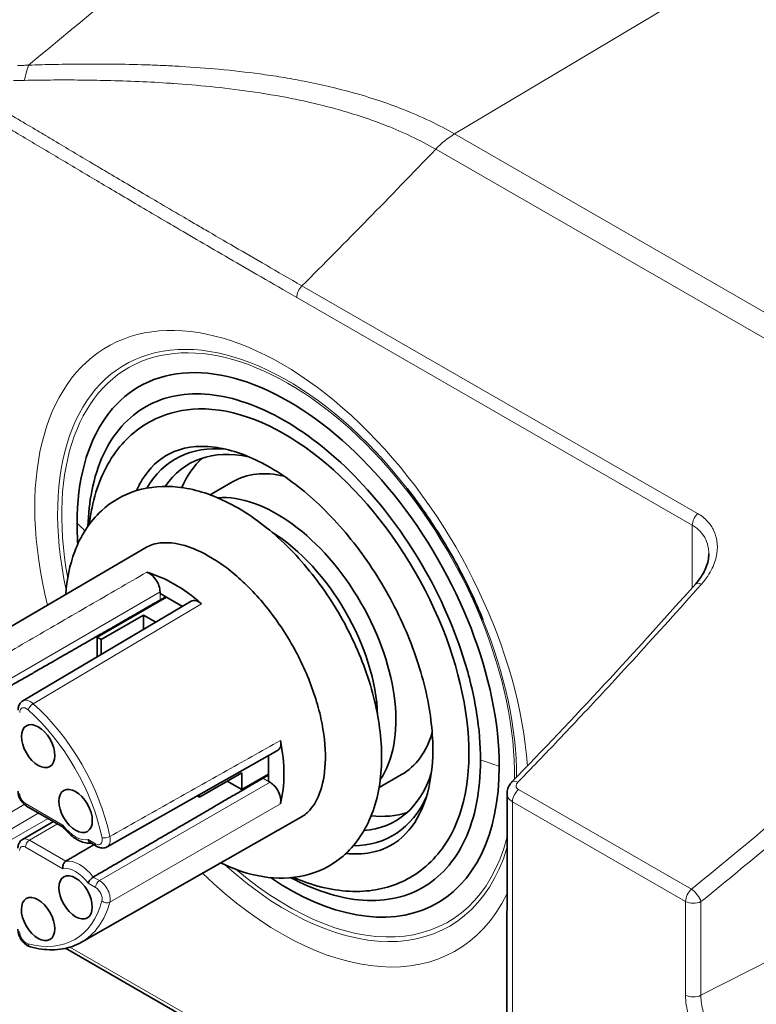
# Model space of a CAD drawing. Header units: millimetres. Extents: x 5 to 589, y 5 to 415.
# Tile 398 of 408: x 502 to 512, y 363 to 376. Entities that reach past the tile are written whole.
import ezdxf

# ---------------------------------------------------------------- set-up
doc = ezdxf.new("R2010")
doc.units = ezdxf.units.MM
doc.layers.add('Sichtbar (ISO)', color=7, linetype='Continuous', lineweight=35)
doc.layers.add('Sichtbar schmal (ISO)', color=7, linetype='Continuous', lineweight=18)

msp = doc.modelspace()

# ---------------------------------------------------------------- linework, layer by layer
at = {"layer": 'Sichtbar (ISO)'}
for p, q in [((504.63269856, 370.15764653), (504.92846646, 370.33106151)), ((500.8588401, 367.74744596), (503.78395462, 369.4625026)), ((503.96315083, 368.84131878), (503.96316294, 368.86371854)), ((503.96315083, 368.84131878), (504.26070044, 368.67018111)), ((504.3791982, 368.74029816), (502.13075179, 367.40985595)), ((503.12560416, 368.25845368), (504.04901675, 368.79193241)), ((503.7435904, 368.55425194), (503.17871279, 368.22790789)), ((503.74348767, 368.36413793), (503.7435904, 368.55425194)), ((503.7435904, 368.55425194), (503.90646437, 368.46057388)), ((503.12546366, 367.9984431), (503.12560416, 368.25845368)), ((503.12560416, 368.25845368), (503.17871279, 368.22790789)), ((503.17860578, 368.02988815), (503.17871279, 368.22790789)), ((503.25549601, 365.46367593), (505.53120211, 366.74695327)), ((505.41140611, 366.67939996), (505.41122048, 366.33586671)), ((505.05287453, 366.45250764), (504.48799691, 366.1261636)), ((505.05287453, 366.45250764), (505.0527531, 366.22779403)), ((505.0527531, 366.22779403), (505.411274, 366.4349206)), ((506.88589312, 366.25753191), (507.18386353, 366.42713451)), ((504.85789927, 366.33986553), (505.0527531, 366.22779403)), ((505.43063159, 366.32470228), (505.41122048, 366.33586671)), ((504.45944423, 366.14258586), (504.48799691, 366.1261636)), ((504.48801449, 366.15869671), (504.48799691, 366.1261636)), ((508.59222344, 366.17375069), (508.58835617, 359.01694805)), ((502.67024473, 365.72792873), (502.18252713, 366.00844279)), ((502.91282978, 364.19214039), (505.8597269, 365.86949295)), ((502.12676738, 365.56102955), (502.53958955, 365.80307593)), ((503.11802155, 365.47038687), (503.0310146, 365.5204295)), ((503.2824467, 365.08747325), (503.28244454, 365.08747627)), ((502.70013313, 364.11087978), (508.58927843, 360.72369813))]:
    msp.add_line(p, q, dxfattribs=at)
for centre, major_axis, ratio, start_param, end_param in [((505.67200068, 368.15716901), (-1.98960008, 3.44385188), 0.5788091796, 3.9273045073, 7.0688971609), ((505.61905333, 368.12656758), (1.74107447, -3.01367228), 0.5788091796, 0.3030887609, 2.8385038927), ((505.61904341, 368.12657426), (-1.45070608, 2.51106588), 0.5788091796, 5.8922749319, 6.6020002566), ((505.72495796, 368.18776377), (-1.37566956, 2.38118316), 0.5788091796, 5.8019275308, 6.5529777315), ((506.06035404, 368.38153054), (-1.37566956, 2.38118316), 0.5788091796, 0.1219768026, 0.4057592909), ((506.06036397, 368.38152387), (-1.12770632, 1.95197698), 0.5788091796, 5.7789462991, 6.2869018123), ((505.61905333, 368.12656758), (-1.51050812, 2.61457883), 0.5788091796, 0.3030887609, 0.3891318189), ((505.51622672, 368.06716206), (1.12568783, -1.94848311), 0.5788091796, 0.2691620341, 2.8724306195), ((505.67200068, 368.15716901), (1.98960008, -3.44385188), 0.5788091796, 3.9273138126, 4.010469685), ((505.39528651, 367.99729185), (-1.04000619, 1.80017447), 0.5788091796, 3.9663321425, 5.4584458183), ((505.72495796, 368.18776377), (-1.37566956, 2.38118316), 0.5788091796, 0.7159441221, 0.7159791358), ((503.82041035, 368.94584118), (-0.10084432, 0.17455385), 0.578807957, 3.9271989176, 5.7503372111), ((504.14973137, 367.27770323), (-1.03538576, 1.79217684), 0.5788091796, 5.2458873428, 5.7503143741), ((504.48065031, 368.56609971), (-0.10084452, 0.17455373), 0.5788087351, 5.2458635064, 6.2892173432), ((502.23280919, 367.23599751), (-0.10175559, 0.17403374), 0.5783453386, 0.0029934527, 0.0038070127), ((505.43096946, 366.92185623), (0.10084388, -0.1745541), 0.5788087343, 6.2771537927, 7.321134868), ((504.14973137, 367.27770323), (-1.03538576, 1.79217684), 0.5788091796, 3.6750910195, 4.1795180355), ((506.06036397, 368.38152387), (1.12770632, -1.95197698), 0.5788091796, 6.2794688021, 6.7874243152), ((505.67200068, 368.15716901), (1.98960008, -3.44385188), 0.5788091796, 5.4143191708, 7.0688971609), ((505.72495796, 368.18776377), (1.37566956, -2.38118316), 0.5788091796, 6.0134062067, 6.7644803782), ((505.43055776, 366.15996194), (-0.10084408, 0.17455398), 0.5788079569, 3.6750686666, 5.4982064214), ((505.61904341, 368.12657426), (1.45070608, -2.51106588), 0.5788091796, 5.9643849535, 6.6741604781), ((505.72495796, 368.18776377), (-1.37566956, 2.38118316), 0.5788091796, 2.4256254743, 2.4256602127), ((506.06035404, 368.38153054), (1.37566956, -2.38118316), 0.5788091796, 5.8774356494, 6.1612085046), ((503.15586618, 365.63892902), (0.09993594, -0.17507942), 0.5783430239, 6.2793533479, 6.2801666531), ((505.61905333, 368.12656758), (1.51050812, -2.61457883), 0.5788091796, 5.8940534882, 5.9800965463), ((503.5472836, 365.20119416), (0.14497056, -0.25093341), 0.5788091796, 6.0748169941, 6.0750138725)]:
    msp.add_ellipse(centre, major_axis=major_axis, ratio=ratio, start_param=start_param, end_param=end_param, dxfattribs=at)
for centre, major_axis in [((502.33682656, 366.80709819), (0.1575767, -0.27275371)), ((502.83616092, 365.9431492), (0.1575767, -0.27275371)), ((502.8355378, 364.79000066), (-0.1575767, 0.27275371)), ((502.33558032, 364.50080112), (-0.1575767, 0.27275371))]:
    msp.add_ellipse(centre, major_axis=major_axis, ratio=0.5788091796, dxfattribs=at)
for points in [[(497.52042865, 375.70770821), (500.37312733, 378.47957064), (503.63201974, 380.98216982), (507.15948835, 383.12704891)], [(508.65838609, 366.32948525), (509.48414872, 367.17815048), (510.30120614, 368.06332286), (511.10976536, 368.97110623)]]:
    msp.add_open_spline(points, degree=3, dxfattribs=at)
for points, knots in [([(508.23909022, 366.61963666), (508.23919992, 366.82264907), (508.22159024, 367.03533756), (508.15146494, 367.47362719), (508.09912655, 367.6981163), (507.89684585, 368.36364771), (507.70333427, 368.80368932), (507.217992, 369.6361159), (506.93080145, 370.02054241), (506.29971172, 370.68254546), (505.9618461, 370.95379288), (505.27950823, 371.3462441), (504.9415595, 371.46369587), (504.3101467, 371.52782967), (504.02271928, 371.47389855), (503.53677926, 371.20011154), (503.3429125, 370.98287319), (503.14003847, 370.55036926), (503.08749006, 370.38620651), (503.02314721, 370.06029727), (503.0059267, 369.90383288), (503.00070156, 369.73975263)], [0.0000031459, 0.0000031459, 0.0000031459, 0.0000031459, 0.149068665, 0.149068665, 0.29813733, 0.29813733, 0.5872166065, 0.5872166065, 0.876295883, 0.876295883, 1.1653751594, 1.1653751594, 1.4544544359, 1.4544544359, 1.7435337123, 1.7435337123, 2.0326129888, 2.0326129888, 2.1816816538, 2.1816816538, 2.3044964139, 2.3044964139, 2.3044964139, 2.3044964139]), ([(503.01974713, 369.76614851), (503.0286665, 369.84119602), (503.04052374, 369.91462794), (503.11387393, 370.26832882), (503.21924418, 370.52246757), (503.51250593, 370.92156371), (503.69311202, 371.07304274), (504.07862162, 371.2537576), (504.27460023, 371.29785437), (504.47797134, 371.3036568)], [6.41028592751, 6.41028592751, 6.41028592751, 6.41028592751, 6.49328765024, 6.49328765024, 6.82036682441, 6.82036682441, 7.11848194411, 7.11848194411, 7.37198592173, 7.37198592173, 7.37198592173, 7.37198592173]), ([(503.72570882, 370.3610209), (503.82340674, 370.51981383), (503.94535674, 370.63292162), (504.25565249, 370.79061068), (504.45599348, 370.8236168), (504.88378143, 370.7684595), (505.09904216, 370.69892239), (505.53550532, 370.4732058), (505.75577619, 370.3208958), (506.18438283, 369.94495848), (506.39259121, 369.72109037), (506.77418579, 369.22317513), (506.94727901, 368.94888699), (507.23885577, 368.37921518), (507.35721123, 368.08388844), (507.52691574, 367.50517972), (507.57849578, 367.22184317), (507.61249862, 366.69889317), (507.59536084, 366.45917836), (507.50105315, 366.0452518), (507.42371586, 365.87234864), (507.21658867, 365.59039446), (507.08353235, 365.48925318), (506.82975445, 365.3939885), (506.72453822, 365.37350848), (506.60902456, 365.37021273)], [0.4826230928, 0.4826230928, 0.4826230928, 0.4826230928, 0.8168150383, 0.8168150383, 1.2018447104, 1.2018447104, 1.5205846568, 1.5205846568, 1.8266120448, 1.8266120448, 2.1343210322, 2.1343210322, 2.4441439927, 2.4441439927, 2.7543791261, 2.7543791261, 3.0631588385, 3.0631588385, 3.3694679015, 3.3694679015, 3.6786891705, 3.6786891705, 4.0232524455, 4.0232524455, 4.2303932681, 4.2303932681, 4.2303932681, 4.2303932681]), ([(502.70522359, 368.83001973), (502.71905074, 369.03180474), (502.75744445, 369.22439402), (502.90240554, 369.61053116), (503.02137615, 369.7988467), (503.31431588, 370.06951722), (503.47615605, 370.16213343), (503.82555928, 370.26797712), (504.0117769, 370.28170847), (504.41263689, 370.23892256), (504.62777223, 370.17190415), (505.06876883, 369.95845328), (505.29386828, 369.8039909), (505.71881301, 369.42872128), (505.91835794, 369.20731014), (506.27208817, 368.72292054), (506.42657152, 368.46042195), (506.67786096, 367.91751914), (506.77467994, 367.63725031), (506.90010801, 367.08129323), (506.92826529, 366.8057216), (506.90475356, 366.28483958), (506.85340787, 366.03872796), (506.66654792, 365.62323369), (506.53838847, 365.44850596), (506.23387565, 365.20382869), (506.06839642, 365.12380183), (505.71220344, 365.03946944), (505.52197369, 365.03676947), (505.14444892, 365.09788966), (504.9565072, 365.16120464), (504.77296282, 365.25091469)], [0.0753334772, 0.0753334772, 0.0753334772, 0.0753334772, 0.3418075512, 0.3418075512, 0.6557824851, 0.6557824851, 0.9202595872, 0.9202595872, 1.1852142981, 1.1852142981, 1.4920028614, 1.4920028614, 1.8314588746, 1.8314588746, 2.1732485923, 2.1732485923, 2.5118237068, 2.5118237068, 2.8502468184, 2.8502468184, 3.1917128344, 3.1917128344, 3.5322505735, 3.5322505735, 3.8382886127, 3.8382886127, 4.0991983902, 4.0991983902, 4.3685253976, 4.3685253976, 4.6376828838, 4.6376828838, 4.6376828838, 4.6376828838]), ([(508.27134779, 368.49217936), (508.22127779, 368.61548684), (508.16725512, 368.73849963), (508.05182166, 368.98265688), (507.99041112, 369.10380103), (507.86081145, 369.34297553), (507.79262252, 369.46100556), (507.65016082, 369.69274934), (507.57588822, 369.80646276), (507.42203374, 370.02842321), (507.34245199, 370.13666988), (507.26064054, 370.24163952)], [3.69091374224, 3.69091374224, 3.69091374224, 3.69091374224, 3.78521909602, 3.78521909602, 3.8795244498, 3.8795244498, 3.97382980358, 3.97382980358, 4.06813515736, 4.06813515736, 4.16244051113, 4.16244051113, 4.16244051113, 4.16244051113]), ([(503.75387905, 369.44486865), (503.80279242, 369.47617658), (503.85677578, 369.49794957), (504.03373982, 369.53163382), (504.18181222, 369.52145228), (504.48546577, 369.41458681), (504.62733808, 369.34151978), (504.91579548, 369.1419065), (505.06227469, 369.01561827), (505.3442964, 368.71857883), (505.47957123, 368.54713707), (505.72205567, 368.17667835), (505.82894386, 367.97745817), (506.0014972, 367.57456942), (506.06720207, 367.37096022), (506.15167577, 366.98454409), (506.17099057, 366.80156991), (506.16696623, 366.47797063), (506.14427623, 366.33700614), (506.0694438, 366.10496804), (506.01727317, 366.01654064), (505.91966878, 365.90943994), (505.87702856, 365.87693152), (505.82942736, 365.85224668)], [0.7593742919, 0.7593742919, 0.7593742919, 0.7593742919, 0.9850347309, 0.9850347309, 1.3797506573, 1.3797506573, 1.6716708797, 1.6716708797, 1.9633720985, 1.9633720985, 2.2604925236, 2.2604925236, 2.5605927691, 2.5605927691, 2.8600183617, 2.8600183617, 3.1552216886, 3.1552216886, 3.4452964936, 3.4452964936, 3.745288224, 3.745288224, 3.9536420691, 3.9536420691, 3.9536420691, 3.9536420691]), ([(511.1097632, 368.97110381), (511.16386622, 369.03186285), (511.20720384, 369.09765469), (511.26524452, 369.22576089), (511.28126343, 369.28963581), (511.28462325, 369.35563682), (511.28480265, 369.36259448), (511.28480611, 369.36949034)], [0, 0, 0, 0, 0.05475921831, 0.05475921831, 0.10832061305, 0.10832061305, 0.11468747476, 0.11468747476, 0.11468747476, 0.11468747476]), ([(502.13067124, 367.40980583), (502.12158276, 367.40441147), (502.1132581, 367.39778084), (502.09886335, 367.3829578), (502.09278855, 367.37478843), (502.08287528, 367.35784118), (502.07902087, 367.34906641), (502.07314315, 367.3314195), (502.07111237, 367.32254084), (502.06849143, 367.30485945), (502.06790056, 367.29605164), (502.06789592, 367.28730247)], [5.50428902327, 5.50428902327, 5.50428902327, 5.50428902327, 5.66007025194, 5.66007025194, 5.81585148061, 5.81585148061, 5.97163270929, 5.97163270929, 6.12741393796, 6.12741393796, 6.28319516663, 6.28319516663, 6.28319516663, 6.28319516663]), ([(505.70868592, 365.05246771), (506.0187376, 364.88661537), (506.32470991, 364.78659009), (506.92794011, 364.72531885), (507.21536753, 364.77924996), (507.70130755, 365.05303698), (507.89517431, 365.27027533), (508.09804834, 365.70277926), (508.15059675, 365.86694201), (508.221152, 366.22431827), (508.23898052, 366.41662425), (508.23909022, 366.61963666)], [1.1911807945, 1.1911807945, 1.1911807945, 1.1911807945, 1.4544544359, 1.4544544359, 1.7435337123, 1.7435337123, 2.0326129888, 2.0326129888, 2.1816816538, 2.1816816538, 2.330747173, 2.330747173, 2.330747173, 2.330747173]), ([(508.59222346, 366.17375069), (508.59223625, 366.19644897), (508.59613464, 366.21935861), (508.6107536, 366.26261478), (508.62170609, 366.2834167), (508.64227835, 366.31172708), (508.650023, 366.32089454), (508.65838335, 366.32948712)], [0.000001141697, 0.000001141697, 0.000001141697, 0.000001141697, 0.014047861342, 0.014047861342, 0.02828451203, 0.02828451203, 0.035632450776, 0.035632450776, 0.035632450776, 0.035632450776]), ([(502.06731194, 366.20777459), (502.06730318, 366.19156405), (502.06945521, 366.1756898), (502.07694821, 366.14470898), (502.08231272, 366.12960024), (502.09573325, 366.1005406), (502.10379287, 366.08659575), (502.12227319, 366.06046083), (502.13268684, 366.04827064), (502.15579211, 366.02631381), (502.16847388, 366.01652561), (502.18252714, 366.00844279)], [6.283185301, 6.283185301, 6.283185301, 6.283185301, 6.5973445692, 6.5973445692, 6.9115038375, 6.9115038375, 7.2256631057, 7.2256631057, 7.5398223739, 7.5398223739, 7.8539816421, 7.8539816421, 7.8539816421, 7.8539816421]), ([(502.66799151, 365.75489496), (502.66621099, 365.74925946), (502.66541538, 365.74421158), (502.66558277, 365.73995652), (502.66574628, 365.73579975), (502.66683016, 365.73240045), (502.6687446, 365.72988936)], [0.00000076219, 0.00000076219, 0.00000076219, 0.00000076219, 0.2, 0.2, 0.2, 0.39537927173, 0.39537927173, 0.39537927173, 0.39537927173]), ([(502.66874458, 365.72988935), (502.68955878, 365.70259554), (502.71195813, 365.67700995), (502.75916744, 365.63034298), (502.783974, 365.60925967), (502.83530581, 365.57258646), (502.86183115, 365.55698839), (502.91605513, 365.53231231), (502.94377367, 365.52322183), (502.99514855, 365.51380887), (503.01873975, 365.51230307), (503.04203751, 365.5140896)], [1.0032731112, 1.0032731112, 1.0032731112, 1.0032731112, 1.227000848, 1.227000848, 1.4507285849, 1.4507285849, 1.6744563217, 1.6744563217, 1.8981840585, 1.8981840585, 2.085000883, 2.085000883, 2.085000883, 2.085000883]), ([(502.12676738, 365.56102955), (502.11804984, 365.55591827), (502.11005712, 365.5496129), (502.09626029, 365.53552101), (502.09045181, 365.52775818), (502.0810066, 365.51171063), (502.07735358, 365.50342929), (502.07180463, 365.48685377), (502.069901, 365.47855295), (502.06745135, 365.46210019), (502.0669046, 365.45394303), (502.06690023, 365.44587288)], [5.50118998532, 5.50118998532, 5.50118998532, 5.50118998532, 5.65758905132, 5.65758905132, 5.81398811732, 5.81398811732, 5.97038718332, 5.97038718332, 6.12678624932, 6.12678624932, 6.28318531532, 6.28318531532, 6.28318531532, 6.28318531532]), ([(503.00402284, 365.56162452), (503.00579604, 365.55394555), (503.00845445, 365.54691117), (503.0118385, 365.54080568), (503.01522255, 365.53470019), (503.01933335, 365.52952446), (503.02396042, 365.525486), (503.0262, 365.5235313), (503.02856031, 365.52184262), (503.0310148, 365.52043099)], [0.00000026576, 0.00000026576, 0.00000026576, 0.00000026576, 0.2, 0.2, 0.2, 0.4, 0.4, 0.4, 0.49680361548, 0.49680361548, 0.49680361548, 0.49680361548]), ([(503.11802132, 365.47038775), (503.12559978, 365.46602884), (503.13352148, 365.46214814), (503.15013979, 365.45559977), (503.15884115, 365.45293019), (503.17705398, 365.44921819), (503.18657479, 365.44817898), (503.20619406, 365.44830858), (503.21629775, 365.44949272), (503.23631291, 365.45455892), (503.24620682, 365.4584565), (503.25541238, 365.4636312)], [3.14158276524, 3.14158276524, 3.14158276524, 3.14158276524, 3.29723866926, 3.29723866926, 3.45289457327, 3.45289457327, 3.60855047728, 3.60855047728, 3.76420638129, 3.76420638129, 3.9198622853, 3.9198622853, 3.9198622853, 3.9198622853]), ([(507.80140095, 365.55104377), (507.6734654, 365.34310423), (507.50256101, 365.17209015), (507.11098249, 364.94687068), (506.89649354, 364.88570844), (506.43130441, 364.85841536), (506.17925975, 364.89828973), (505.86477891, 365.00545281), (505.80288549, 365.02928829), (505.74104578, 365.05578003)], [3.62421574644, 3.62421574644, 3.62421574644, 3.62421574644, 3.92841988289, 3.92841988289, 4.21010039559, 4.21010039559, 4.51203002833, 4.51203002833, 4.58591574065, 4.58591574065, 4.58591574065, 4.58591574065]), ([(502.70506059, 365.27303701), (502.699629, 365.26985682), (502.69441182, 365.26555951), (502.68966357, 365.26031172), (502.68491531, 365.25506394), (502.68063639, 365.24886318), (502.67706218, 365.24199759), (502.67348797, 365.235132), (502.67061683, 365.22760319), (502.6686105, 365.21973485), (502.66660417, 365.21186651), (502.66546392, 365.20365858), (502.66528839, 365.19549491), (502.66511285, 365.18733126), (502.66590105, 365.17921141), (502.66767588, 365.17152534)], [0, 0, 0, 0, 0.2, 0.2, 0.2, 0.4, 0.4, 0.4, 0.6, 0.6, 0.6, 0.8, 0.8, 0.8, 0.99999973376, 0.99999973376, 0.99999973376, 0.99999973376]), ([(503.07259253, 365.06164853), (503.06714688, 365.05847877), (503.06144271, 365.05446392), (503.05573726, 365.04976681), (503.05003182, 365.0450697), (503.04432431, 365.03968888), (503.03889747, 365.03388701), (503.03347063, 365.02808513), (503.02832396, 365.02186271), (503.0236908, 365.01550319), (503.01905765, 365.00914367), (503.01493899, 365.00264733), (503.01154698, 364.99633467), (503.00815498, 364.99002203), (503.00548849, 364.98389248), (503.0037073, 364.97825481)], [0, 0, 0, 0, 0.2, 0.2, 0.2, 0.4, 0.4, 0.4, 0.6, 0.6, 0.6, 0.8, 0.8, 0.8, 0.99999938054, 0.99999938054, 0.99999938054, 0.99999938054]), ([(502.06631755, 364.36634426), (502.0663062, 364.34573535), (502.06949445, 364.32542541), (502.08054355, 364.28583177), (502.08844642, 364.26655068), (502.10814089, 364.23000014), (502.11993084, 364.21274224), (502.14684643, 364.18147566), (502.16194901, 364.16744995), (502.19561447, 364.14406904), (502.21421865, 364.13460007), (502.23511008, 364.12909979)], [6.2831754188, 6.2831754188, 6.2831754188, 6.2831754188, 6.6501211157, 6.6501211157, 7.0170668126, 7.0170668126, 7.3840125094, 7.3840125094, 7.7509582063, 7.7509582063, 8.1179039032, 8.1179039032, 8.1179039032, 8.1179039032]), ([(502.23510975, 364.12909901), (502.28466927, 364.11605031), (502.33379945, 364.1062916), (502.43071677, 364.09359657), (502.47850509, 364.09066117), (502.57220034, 364.09181491), (502.61810785, 364.09590612), (502.70741739, 364.11123074), (502.75081807, 364.1224667), (502.83441083, 364.15204079), (502.87459938, 364.17037993), (502.91282967, 364.19214033)], [1.83470859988, 1.83470859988, 1.83470859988, 1.83470859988, 1.93819971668, 1.93819971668, 2.04169083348, 2.04169083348, 2.14518195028, 2.14518195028, 2.24867306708, 2.24867306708, 2.35216418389, 2.35216418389, 2.35216418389, 2.35216418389])]:
    msp.add_open_spline(points, degree=3, knots=knots, dxfattribs=at)
for points, weights in [([(503.96310392, 368.75449899), (502.81698711, 368.09735006), (501.69116181, 367.45180185)], [1.00000000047, 1.0000000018, 1.00000000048]), ([(504.03814762, 368.79818387), (504.00063676, 368.77634785), (503.96310392, 368.75449899)], [0.999999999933, 0.999999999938, 0.999999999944]), ([(503.07259253, 365.06164853), (504.1941957, 365.71450188), (505.33598445, 366.37913922)], [1.00000000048, 1.00000000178, 1.00000000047]), ([(505.33598445, 366.37913922), (505.37363686, 366.40072669), (505.41126718, 366.42230154)], [0.999999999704, 0.999999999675, 0.999999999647]), ([(503.07973508, 365.49240759), (502.89211545, 365.38255745), (502.70506059, 365.27303701)], [1.00000000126, 1.00000000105, 1.00000000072])]:
    msp.add_rational_spline(points, weights, degree=2, dxfattribs=at)
at = {"layer": 'Sichtbar schmal (ISO)'}
for p, q in [((516.00181953, 379.8213829), (507.8914823, 374.97139954)), ((507.89148163, 374.97139993), (531.17138582, 361.58180605)), ((507.6404076, 374.76750239), (530.92031904, 361.37790565)), ((511.13414312, 369.90956281), (505.85649146, 372.94503976)), ((511.06442987, 369.75416098), (505.78677494, 372.78963979)), ((511.06397895, 368.919736), (511.06442984, 369.754161)), ((503.9631617, 368.86371925), (501.69121224, 367.54706777)), ((503.96310392, 368.75449899), (503.96315083, 368.84131878)), ((502.26976233, 367.37339864), (504.51636222, 368.70512414)), ((505.41122048, 366.33586671), (505.33598445, 366.37913922)), ((503.15515238, 365.01416242), (505.43063159, 366.32470085)), ((508.74377025, 366.22837104), (511.05279268, 364.9003197)), ((501.43428863, 365.61256165), (502.15110988, 366.03102955)), ((502.66799148, 365.75489499), (502.16683835, 366.04313703)), ((503.29285404, 364.72719284), (505.56876738, 366.03934571)), ((508.6656956, 366.06506144), (508.66183787, 358.92591766)), ((508.6656956, 366.06506144), (510.97471905, 364.73701103)), ((502.34350189, 365.91585707), (501.63057807, 365.49966444)), ((501.69005133, 365.39676375), (502.47038195, 365.84288115)), ((502.21965792, 365.55221962), (502.59488642, 365.77127156)), ((503.10233311, 365.50508164), (503.00402285, 365.56162452)), ((502.16652313, 365.45976652), (502.66767587, 365.17152534)), ((502.70506059, 365.27303701), (502.21965792, 365.55221962)), ((503.15515235, 365.01416244), (503.07259253, 365.06164853)), ((503.00370732, 364.97825478), (503.10201789, 364.92170975)), ((510.97404386, 363.48749143), (510.97471905, 364.73701103)), ((511.17951161, 363.48396779), (511.1801868, 364.73348739)), ((502.76096386, 364.12682639), (508.58930595, 360.77461613)), ((511.17951161, 363.48396779), (512.15312466, 363.98157881))]:
    msp.add_line(p, q, dxfattribs=at)
for centre, major_axis, ratio, start_param, end_param in [((502.40438838, 375.08012407), (0.03053293, -0.99953376), 0.2928618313, 3.762057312, 4.0528306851), ((507.90341475, 374.16153493), (-0.49857323, -0.86684758), 0.5768002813, 3.9424659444, 4.3072428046), ((505.8926896, 372.85082923), (0.07478949, 0.13002512), 0.5767823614, 1.1328164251, 2.3541579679), ((505.58374848, 368.10617108), (-2.32568495, 4.02559016), 0.5788091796, 4.0122654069, 7.3937489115), ((505.65843182, 368.14931753), (-2.16346483, 3.74479903), 0.5788091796, 4.9481523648, 7.3431410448), ((505.67201061, 368.15716234), (-2.13397027, 3.6937461), 0.5788091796, 3.9113502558, 7.2997748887), ((511.17034446, 369.81535044), (0.07478599, 0.13002714), 0.5768002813, 1.1328008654, 2.3541421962), ((511.22177618, 368.87133862), (-0.11201082, 0.09976761), 0.398856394, 5.3524677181, 6.283185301), ((503.65070857, 368.71822649), (-0.25716517, 0.44513405), 0.5788091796, 4.4458005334, 4.4670429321), ((505.65843182, 368.14931753), (2.16346483, -3.74479903), 0.5788091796, 0.7873829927, 1.3350329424), ((502.23280919, 367.23599751), (-0.10175559, 0.17403374), 0.5783453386, 5.2311920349, 6.2861787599), ((502.17933486, 367.2051086), (-0.06302858, 0.10909696), 0.5788090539, 5.2341762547, 7.0689050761), ((501.83655752, 365.94132437), (-0.989183, 1.71220326), 0.5788091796, 4.1912164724, 5.2341888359), ((502.25604379, 367.32195304), (0.05017032, 0.05655326), 0.4064515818, 0.8899647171, 2.4555414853), ((501.88965895, 365.9720024), (-1.02700193, 1.77766506), 0.5788091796, 4.1912167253, 5.234188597), ((505.14871164, 366.12637952), (-0.25716517, 0.44513405), 0.5788091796, 4.9583624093, 4.9797552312), ((508.76589299, 366.22487981), (-0.10750687, 0.10460541), 0.4492276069, 5.3658226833, 6.2831941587), ((508.77161015, 366.12625095), (0.07478599, 0.13002714), 0.5768002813, 1.0499487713, 2.3541424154), ((502.16688657, 366.13240264), (0.0546473, -0.09459046), 0.5788091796, 3.927304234, 5.4981010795), ((502.22021927, 366.07397647), (-0.03769214, -0.06553368), 0.576800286, 5.495733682, 6.2831853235), ((1888.18438774, 2668.39328351), (1387.95874393, 2308.0541597), 0.0306718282, 3.2255592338, 3.232264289), ((502.83616092, 365.9431492), (0.21096346, -0.36516228), 0.5788091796, 4.9005419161, 6.0956611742), ((502.2195763, 365.40117897), (-0.09246526, 0.16005059), 0.5788091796, 5.4981008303, 6.286901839), ((503.10238982, 365.60803766), (0.06302783, -0.10909741), 0.5788091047, 5.4980927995, 7.3328208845), ((503.24191549, 365.61619652), (-0.07404655, -0.01524599), 0.4060081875, 0.6858746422, 2.2514513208), ((503.15586618, 365.63892902), (0.09993594, -0.17507942), 0.5783430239, 6.2801666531, 7.3358222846), ((505.67201061, 368.15716234), (2.13397027, -3.6937461), 0.5788091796, 5.2665957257, 6.8104234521), ((502.16647487, 365.37050093), (-0.0546473, 0.09459046), 0.5788091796, 5.4981005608, 7.0688974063), ((502.21990404, 365.49060613), (0.03769214, 0.06553368), 0.5768002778, 0.788582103, 2.3541438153), ((503.15571405, 365.53592087), (-0.03769272, -0.06553313), 0.5767957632, 5.4957388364, 6.2831999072), ((505.65843182, 368.14931753), (2.16346483, -3.74479903), 0.5788091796, 5.2232295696, 6.7781580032), ((502.8355378, 364.79000066), (-0.21096346, 0.36516228), 0.5788091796, 4.9005416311, 6.0956611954), ((502.88863924, 364.8206787), (-0.24878135, 0.43062227), 0.5788091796, 4.9491118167, 6.0470898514), ((505.58374848, 368.10617108), (2.32568495, -4.02559016), 0.5788091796, 5.1726217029, 6.6508401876), ((503.10196333, 364.81875293), (-0.06302817, 0.10909719), 0.5788067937, 3.6633826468, 5.4981109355), ((503.15539883, 364.95254926), (-0.03769161, -0.06553377), 0.5768072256, 3.9301691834, 5.4957334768), ((503.15543371, 364.84964306), (-0.10072829, 0.17463034), 0.5753410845, 3.663804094, 5.4984908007), ((511.0806336, 364.79820054), (0.07478599, 0.13002714), 0.5768002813, 1.0499588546, 2.3541424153), ((511.0806336, 364.79820053), (0.09432638, -0.1166299), 0.3718087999, 0.7184921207, 2.2732035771), ((503.1914107, 364.99559741), (0.1173071, -0.20304998), 0.5788091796, 6.1856053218, 6.1856286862), ((501.83655752, 365.94132437), (0.989183, -1.71220326), 0.5788091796, 5.7620128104, 6.8049851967), ((501.88965895, 365.9720024), (1.02700193, -1.77766506), 0.5788091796, 6.2794686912, 6.8049849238), ((503.24145994, 364.77319573), (0.0729634, -0.01979078), 0.7069497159, 4.100156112, 5.6657326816), ((511.0806336, 364.79820054), (0.14999998, -0.00008105), 0.5764385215, 3.9287292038, 5.4384389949), ((502.17775649, 364.28414704), (0.06302819, -0.1090972), 0.5788114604, 3.9272945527, 5.7620228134), ((502.254358, 364.20220827), (-0.01924793, -0.07310848), 0.7072016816, 5.3240751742, 6.2831853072), ((511.07995841, 363.54868094), (0.14999998, -0.00008105), 0.5764385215, 3.9287292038, 5.4384390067)]:
    msp.add_ellipse(centre, major_axis=major_axis, ratio=ratio, start_param=start_param, end_param=end_param, dxfattribs=at)
for points in [[(511.04156408, 382.64925408), (508.07951591, 380.58766382), (505.13549354, 378.3339323), (502.20935745, 375.88815433)], [(502.00601535, 375.68198817), (502.05534345, 375.68316201), (502.10508017, 375.68468896), (502.15434873, 375.68553975)], [(507.64040718, 374.76750263), (507.02934689, 374.13029264), (506.43470579, 373.52280101), (505.85649161, 372.94503968)], [(511.1801868, 364.73348739), (511.32411236, 364.84988959), (511.61121516, 365.08424124), (512.02671719, 365.42897838), (512.31977917, 365.67592334), (512.46812581, 365.80193022)]]:
    msp.add_open_spline(points, degree=3, dxfattribs=at)
for points, knots in [([(502.05904538, 375.88207542), (502.07556411, 375.88261571), (502.09227817, 375.8833178), (502.10904796, 375.88406447), (502.12576589, 375.88480884), (502.14253918, 375.88559746), (502.15923413, 375.88631536), (502.17607081, 375.88703936), (502.19282776, 375.88769149), (502.20935569, 375.88815428)], [0, 0, 0, 0, 0.33307635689, 0.33307635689, 0.33307635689, 0.66512286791, 0.66512286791, 0.66512286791, 0.99998812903, 0.99998812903, 0.99998812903, 0.99998812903]), ([(507.89148163, 374.97139993), (507.68385863, 375.09084018), (507.45368384, 375.20162091), (507.19927955, 375.3017232), (507.09687691, 375.34201631), (506.99056488, 375.38056319), (506.88019944, 375.41726261), (506.76574991, 375.4553201), (506.64697878, 375.49140204), (506.52398854, 375.52533824), (506.32235924, 375.580973), (506.10936522, 375.63082314), (505.88560608, 375.67438905), (505.78724872, 375.69353923), (505.68681869, 375.71147917), (505.58436054, 375.7281886), (505.48900876, 375.74373909), (505.39187888, 375.75821998), (505.29300154, 375.77164285), (505.11657348, 375.79559344), (504.93457787, 375.81616994), (504.74715061, 375.83346738), (504.58258799, 375.84865467), (504.41384149, 375.86131578), (504.24086883, 375.87152384), (504.16808753, 375.87581906), (504.09455822, 375.87968065), (504.02029859, 375.8831218), (503.9374636, 375.88696033), (503.85367812, 375.89022968), (503.76901408, 375.89295571), (503.62589111, 375.897564), (503.4802567, 375.90061692), (503.33229257, 375.9022816), (503.20011884, 375.90376862), (503.06608711, 375.90415097), (502.93022836, 375.903361), (502.80951043, 375.90265907), (502.68734996, 375.90103197), (502.56386208, 375.89840226), (502.44686392, 375.89591076), (502.32867416, 375.89251926), (502.20935745, 375.88815433)], [0.00000019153, 0.00000019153, 0.00000019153, 0.00000019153, 0.1782507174, 0.1782507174, 0.1782507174, 0.25, 0.25, 0.25, 0.32440438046, 0.32440438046, 0.32440438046, 0.4463823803, 0.4463823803, 0.4463823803, 0.5, 0.5, 0.5, 0.54989876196, 0.54989876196, 0.54989876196, 0.63893373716, 0.63893373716, 0.63893373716, 0.71710715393, 0.71710715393, 0.71710715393, 0.75, 0.75, 0.75, 0.78669124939, 0.78669124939, 0.78669124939, 0.84871711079, 0.84871711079, 0.84871711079, 0.90412371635, 0.90412371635, 0.90412371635, 0.95335551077, 0.95335551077, 0.95335551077, 1, 1, 1, 1]), ([(502.15434878, 375.68553975), (502.26832505, 375.68802645), (502.38529037, 375.68969092), (502.50250782, 375.69050419), (502.61972529, 375.69131747), (502.73719263, 375.69128508), (502.8620244, 375.69026145), (502.9307102, 375.68969823), (503.00163799, 375.688828), (503.07438752, 375.68761673), (503.13385531, 375.68662659), (503.19453922, 375.6854092), (503.25624324, 375.68392984), (503.39343248, 375.68064072), (503.53561372, 375.6760799), (503.68342669, 375.66967698), (503.81938556, 375.66378756), (503.96010759, 375.65633801), (504.10514201, 375.64672519), (504.1177874, 375.64588706), (504.13046558, 375.64503241), (504.14317608, 375.64416083), (504.3016677, 375.63329282), (504.46520753, 375.61979865), (504.63467315, 375.60263631), (504.80413876, 375.58547397), (504.97953057, 375.56464243), (505.16232213, 375.53838407), (505.34511369, 375.51212572), (505.535305, 375.48044056), (505.7324926, 375.44087452), (505.82733804, 375.42184361), (505.92378038, 375.40097608), (506.02168522, 375.37792507), (506.12732861, 375.35305209), (506.23467734, 375.32563808), (506.3434585, 375.29518497), (506.55305244, 375.23650948), (506.76805663, 375.16660489), (506.98586202, 375.08043632), (507.20366741, 374.99426775), (507.42427289, 374.89183776), (507.64040718, 374.76750263)], [0.00000001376, 0.00000001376, 0.00000001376, 0.00000001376, 0.09090909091, 0.09090909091, 0.09090909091, 0.18181818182, 0.18181818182, 0.18181818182, 0.23183881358, 0.23183881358, 0.23183881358, 0.27272727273, 0.27272727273, 0.27272727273, 0.36363636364, 0.36363636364, 0.36363636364, 0.44725485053, 0.44725485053, 0.44725485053, 0.45454545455, 0.45454545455, 0.45454545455, 0.54545454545, 0.54545454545, 0.54545454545, 0.63636363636, 0.63636363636, 0.63636363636, 0.72727272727, 0.72727272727, 0.72727272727, 0.77099917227, 0.77099917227, 0.77099917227, 0.81818181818, 0.81818181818, 0.81818181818, 0.90909090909, 0.90909090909, 0.90909090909, 1, 1, 1, 1]), ([(505.85649146, 372.94503976), (505.6899594, 373.0408335), (505.53126047, 373.13239315), (505.38149162, 373.2189948), (505.23172272, 373.30559647), (505.09088479, 373.38723779), (504.95566392, 373.46577893), (504.82044305, 373.54432008), (504.6908382, 373.61976376), (504.56719165, 373.69187165), (504.5411944, 373.70703266), (504.51545964, 373.72204562), (504.4899829, 373.736914), (504.39428869, 373.79276172), (504.30223969, 373.84657559), (504.21352964, 373.89850215), (504.10120225, 373.96425316), (503.99423564, 374.02698332), (503.8912571, 374.08747368), (503.78827857, 374.14796405), (503.68928784, 374.2062153), (503.59415952, 374.26228248), (503.4990312, 374.31834965), (503.40776543, 374.37223238), (503.31939508, 374.42448715), (503.25283444, 374.4638455), (503.18790291, 374.50227027), (503.12326803, 374.54059242), (503.10208934, 374.55314931), (503.0809412, 374.56569382), (503.05977117, 374.57825152), (502.97399269, 374.62913385), (502.8879118, 374.68026873), (502.80218813, 374.73121824), (502.71646447, 374.78216775), (502.63109819, 374.83293149), (502.54715257, 374.88282961), (502.51008788, 374.90486123), (502.47329841, 374.92671283), (502.4365127, 374.94856351), (502.38998462, 374.97620115), (502.34346436, 375.00383948), (502.2963916, 375.03176209), (502.21210249, 375.08176068), (502.12604917, 375.1327256), (502.03347421, 375.18733439), (501.94089925, 375.24194317), (501.84180372, 375.30019313), (501.73809218, 375.36069759)], [0.00000002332, 0.00000002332, 0.00000002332, 0.00000002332, 0.07692307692, 0.07692307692, 0.07692307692, 0.15384615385, 0.15384615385, 0.15384615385, 0.23076923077, 0.23076923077, 0.23076923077, 0.24694265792, 0.24694265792, 0.24694265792, 0.30769230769, 0.30769230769, 0.30769230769, 0.38461538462, 0.38461538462, 0.38461538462, 0.46153846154, 0.46153846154, 0.46153846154, 0.53846153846, 0.53846153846, 0.53846153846, 0.59640008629, 0.59640008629, 0.59640008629, 0.61538461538, 0.61538461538, 0.61538461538, 0.69230769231, 0.69230769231, 0.69230769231, 0.76923076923, 0.76923076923, 0.76923076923, 0.80319477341, 0.80319477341, 0.80319477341, 0.84615384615, 0.84615384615, 0.84615384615, 0.92307692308, 0.92307692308, 0.92307692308, 1, 1, 1, 1]), ([(505.78677483, 372.78963985), (505.62014846, 372.88548811), (505.46136248, 372.97711524), (505.31152428, 373.06378352), (505.16168607, 373.15045179), (505.02079563, 373.2321612), (504.88552904, 373.31077511), (504.75026246, 373.38938902), (504.62061974, 373.46490744), (504.49694151, 373.53709192), (504.37326328, 373.6092764), (504.25554953, 373.67812695), (504.14320056, 373.74395761), (504.0308516, 373.80978827), (503.9238674, 373.87259905), (503.82087374, 373.9331718), (503.71788007, 373.99374456), (503.61887693, 374.05207929), (503.5237392, 374.10822989), (503.42860147, 374.16438049), (503.33732915, 374.21834697), (503.24895044, 374.27068843), (503.16057174, 374.32302989), (503.07508664, 374.37374634), (502.98931418, 374.42471308), (502.90354172, 374.47567981), (502.8174819, 374.52689683), (502.73179761, 374.5779206), (502.64611333, 374.62894436), (502.56080458, 374.67977486), (502.47693891, 374.72972781), (502.39307324, 374.77968075), (502.31065065, 374.82875613), (502.22647376, 374.87879527), (502.14229687, 374.9288344), (502.05636569, 374.97983728), (501.96404573, 375.0344151), (501.87172577, 375.08899292), (501.77301702, 375.14714568), (501.66946176, 375.20769336)], [0, 0, 0, 0, 0.07692307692, 0.07692307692, 0.07692307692, 0.15384615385, 0.15384615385, 0.15384615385, 0.23076923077, 0.23076923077, 0.23076923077, 0.30769230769, 0.30769230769, 0.30769230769, 0.38461538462, 0.38461538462, 0.38461538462, 0.46153846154, 0.46153846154, 0.46153846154, 0.53846153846, 0.53846153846, 0.53846153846, 0.61538461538, 0.61538461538, 0.61538461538, 0.69230769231, 0.69230769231, 0.69230769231, 0.76923076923, 0.76923076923, 0.76923076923, 0.84615384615, 0.84615384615, 0.84615384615, 0.92307692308, 0.92307692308, 0.92307692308, 0.99999999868, 0.99999999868, 0.99999999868, 0.99999999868]), ([(511.18679264, 368.96675819), (511.2505946, 369.03843039), (511.29679354, 369.10965464), (511.32981509, 369.17848012), (511.36283664, 369.24730561), (511.38268041, 369.31373337), (511.39215504, 369.37531323), (511.40162967, 369.43689309), (511.40073557, 369.49362397), (511.39280044, 369.54496416), (511.38486531, 369.59630436), (511.3698892, 369.64225376), (511.34931958, 369.68478197), (511.32874996, 369.72731018), (511.30258656, 369.76641795), (511.26757376, 369.80413584), (511.23256096, 369.84185373), (511.18869859, 369.87818218), (511.13414318, 369.90956278)], [0.00000000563, 0.00000000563, 0.00000000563, 0.00000000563, 0.16666666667, 0.16666666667, 0.16666666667, 0.33333333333, 0.33333333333, 0.33333333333, 0.5, 0.5, 0.5, 0.66666666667, 0.66666666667, 0.66666666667, 0.83333333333, 0.83333333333, 0.83333333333, 1, 1, 1, 1]), ([(502.85564095, 369.77701731), (502.86158846, 369.77325304), (502.87483929, 369.76289079), (502.90211251, 369.73668954), (502.92050931, 369.71901581), (502.94226535, 369.69718027), (502.95991479, 369.67886311)], [0, 0, 0, 0, 0.37155191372, 0.37155191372, 0.37155191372, 0.62217760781, 0.62217760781, 0.62217760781, 0.62217760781]), ([(511.28481569, 369.36947345), (511.28482817, 369.3943297), (511.28302969, 369.41801951), (511.27973986, 369.44047442), (511.27315626, 369.48541114), (511.26077701, 369.52542479), (511.2436329, 369.5622242), (511.22648878, 369.5990236), (511.20477741, 369.63262612), (511.17559083, 369.66499183), (511.14640425, 369.69735752), (511.10933042, 369.72833059), (511.06442987, 369.75416098)], [0.41671654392, 0.41671654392, 0.41671654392, 0.41671654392, 0.5, 0.5, 0.5, 0.66666666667, 0.66666666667, 0.66666666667, 0.83333333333, 0.83333333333, 0.83333333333, 0.99999996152, 0.99999996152, 0.99999996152, 0.99999996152]), ([(503.78487106, 369.12584333), (503.5311787, 368.97898945), (503.27784222, 368.83233872), (503.0248648, 368.68589021), (502.77188739, 368.5394417), (502.51926905, 368.39319543), (502.26700984, 368.24715138), (502.01475063, 368.10110734), (501.76285057, 367.95526552), (501.51130648, 367.80962678)], [0, 0, 0, 0, 0.3333333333, 0.3333333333, 0.3333333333, 0.6666666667, 0.6666666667, 0.6666666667, 1, 1, 1, 1]), ([(508.73784913, 366.32681738), (508.88952807, 366.48277105), (509.04414462, 366.64330428), (509.20170529, 366.80849986), (509.30124934, 366.91286751), (509.40196849, 367.01909566), (509.50386494, 367.12720844), (509.71602651, 367.3523132), (509.93329024, 367.58558434), (510.15636969, 367.82797255), (510.21001414, 367.88626022), (510.26399482, 367.94507508), (510.31832148, 368.00443108), (510.59856456, 368.31061792), (510.88801092, 368.63121246), (511.18679263, 368.96675818)], [0, 0, 0, 0, 0.2042756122, 0.2042756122, 0.2042756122, 0.3333333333, 0.3333333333, 0.3333333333, 0.6020481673, 0.6020481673, 0.6020481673, 0.6666666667, 0.6666666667, 0.6666666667, 1, 1, 1, 1]), ([(505.56922101, 366.88346288), (505.31528076, 366.74051585), (505.06169425, 366.59777487), (504.80846229, 366.45523573), (504.55523033, 366.31269658), (504.30235293, 366.17035926), (504.04983009, 366.02822368), (503.79730726, 365.88608811), (503.54513901, 365.74415427), (503.2933245, 365.60242635)], [0, 0, 0, 0, 0.3333333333, 0.3333333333, 0.3333333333, 0.6666666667, 0.6666666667, 0.6666666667, 1, 1, 1, 1]), ([(508.48836042, 366.53732071), (508.48181698, 366.5407407), (508.46381119, 366.5483559), (508.41829695, 366.56401885), (508.37069576, 366.58039998), (508.30572028, 366.60141384), (508.27309301, 366.6110835), (508.25298462, 366.61704297), (508.24458583, 366.61874339), (508.23909022, 366.61963666)], [0, 0, 0, 0, 0.37155191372, 0.37155191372, 0.37155191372, 0.76014045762, 0.76014045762, 0.76014045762, 0.99963003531, 0.99963003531, 0.99963003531, 0.99963003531]), ([(508.73784845, 366.32681956), (508.73254211, 366.32136285), (508.72834641, 366.31591533), (508.72502366, 366.31054687), (508.72170091, 366.3051784), (508.71925111, 366.299889), (508.71755078, 366.29484376), (508.71585046, 366.28979852), (508.71489961, 366.28499742), (508.7145171, 366.28048103), (508.7141346, 366.27596464), (508.71432043, 366.27173297), (508.71492993, 366.26779931), (508.71553943, 366.26386565), (508.7165726, 366.26023), (508.71790891, 366.25687727), (508.71924523, 366.25352454), (508.72088471, 366.25045472), (508.7227374, 366.24764163), (508.72459008, 366.24482854), (508.72665598, 366.24227217), (508.7288746, 366.23993881), (508.73109322, 366.23760545), (508.73346456, 366.2354951), (508.73595664, 366.23357599), (508.73844872, 366.23165689), (508.74106155, 366.22992903), (508.74377025, 366.22837104)], [0.00000038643, 0.00000038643, 0.00000038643, 0.00000038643, 0.11111111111, 0.11111111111, 0.11111111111, 0.22222222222, 0.22222222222, 0.22222222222, 0.33333333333, 0.33333333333, 0.33333333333, 0.44444444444, 0.44444444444, 0.44444444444, 0.55555555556, 0.55555555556, 0.55555555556, 0.66666666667, 0.66666666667, 0.66666666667, 0.77777777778, 0.77777777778, 0.77777777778, 0.88888888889, 0.88888888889, 0.88888888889, 1, 1, 1, 1]), ([(508.59222235, 366.17374519), (508.59221899, 366.16771856), (508.59357614, 366.15286062), (508.60035465, 366.13141687), (508.61261658, 366.11043228), (508.62809605, 366.09256395), (508.64584754, 366.07746559), (508.65896076, 366.06893504), (508.6656956, 366.06506144)], [0.37320054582, 0.37320054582, 0.37320054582, 0.37320054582, 0.44444444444, 0.55555555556, 0.66666666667, 0.77777777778, 0.88888888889, 1, 1, 1, 1]), ([(511.58486688, 362.43040328), (511.54841949, 362.45145332), (511.47970485, 362.49879957), (511.38915454, 362.57840551), (511.31098673, 362.66146525), (511.24470056, 362.74420859), (511.1876967, 362.82661931), (511.13716894, 362.91135475), (511.09104971, 363.00218911), (511.04757003, 363.10575586), (511.00950707, 363.22322667), (510.98174826, 363.35213516), (510.97402055, 363.44207534), (510.97404386, 363.48749143)], [0.00008259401, 0.00008259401, 0.00008259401, 0.00008259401, 0.09090909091, 0.18181818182, 0.27272727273, 0.36363636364, 0.45454545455, 0.54545454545, 0.63636363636, 0.72727272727, 0.81818181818, 0.90909090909, 1, 1, 1, 1]), ([(511.68447069, 362.61015498), (511.65476778, 362.6273074), (511.62639184, 362.64686412), (511.59969208, 362.6676578), (511.57299232, 362.68845147), (511.54796747, 362.71047413), (511.52462875, 362.73298449), (511.50129003, 362.75549486), (511.47963836, 362.77849743), (511.45965, 362.80143135), (511.43966163, 362.82436528), (511.42133151, 362.84722191), (511.40431389, 362.86999502), (511.38729627, 362.89276813), (511.37159046, 362.91545553), (511.35683459, 362.93836884), (511.34667979, 362.95413747), (511.33697674, 362.97001468), (511.32760008, 362.98621868), (511.32335156, 362.99356063), (511.3191707, 363.00097014), (511.31504725, 363.0084682), (511.30182315, 363.03251481), (511.2891692, 363.05746077), (511.27684319, 363.08422817), (511.26451718, 363.11099558), (511.25253521, 363.1395867), (511.24127506, 363.17014404), (511.23001491, 363.20070137), (511.21948625, 363.23322607), (511.21037771, 363.2672859), (511.20126917, 363.30134573), (511.19358148, 363.33694143), (511.18813897, 363.3733416), (511.18269646, 363.40974178), (511.17949508, 363.4469494), (511.17951161, 363.48396779)], [0.00000000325, 0.00000000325, 0.00000000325, 0.00000000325, 0.09090909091, 0.09090909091, 0.09090909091, 0.18181818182, 0.18181818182, 0.18181818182, 0.27272727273, 0.27272727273, 0.27272727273, 0.36363636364, 0.36363636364, 0.36363636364, 0.45454545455, 0.45454545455, 0.45454545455, 0.51710785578, 0.51710785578, 0.51710785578, 0.54545454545, 0.54545454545, 0.54545454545, 0.63636363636, 0.63636363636, 0.63636363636, 0.72727272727, 0.72727272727, 0.72727272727, 0.81818181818, 0.81818181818, 0.81818181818, 0.90909090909, 0.90909090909, 0.90909090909, 0.99999999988, 0.99999999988, 0.99999999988, 0.99999999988])]:
    msp.add_open_spline(points, degree=3, knots=knots, dxfattribs=at)

doc.saveas('drawing.dxf')
